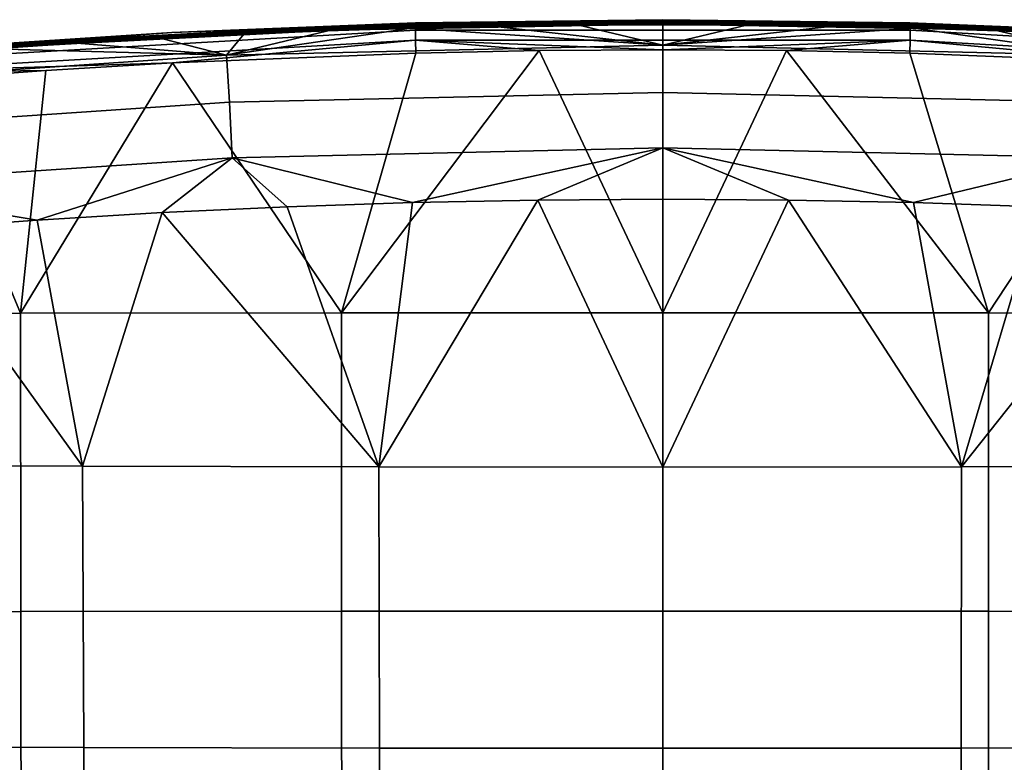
# Model space of a CAD drawing. Header units: millimetres. Extents: x 1047 to 1715, y 555 to 1212.
# Tile 624 of 656: x 1304 to 1422, y 1116 to 1205. Entities that reach past the tile are written whole.
import ezdxf

# ---------------------------------------------------------------- set-up
doc = ezdxf.new("R2010")
doc.units = ezdxf.units.MM
doc.header["$MEASUREMENT"] = 0
doc.layers.add('Alu stel 3', color=7, linetype='Continuous')

msp = doc.modelspace()

# ---------------------------------------------------------------- meshes
at = {"layer": 'Alu stel 3'}
mesh = msp.add_polyface(dxfattribs=at)
corners = [(1328.9, 1195.21, -0.48), (1381, 1196.39, -1.24), (1381, 1202.07, -3.78), (1328.55, 1200.87, -3.03), (1329.23, 1188.55, -0.18), (1381, 1189.72, -0.96), (1320.81, 1181.96, -0.36), (1335.86, 1182.66, -0.84), (1350.92, 1183.16, -1.18), (1350.78, 1204.1, -9.1), (1340.72, 1203.79, -8.91), (1330.66, 1203.39, -8.67), (1320.6, 1202.9, -8.37), (1310.55, 1202.32, -8.01), (1346.95, 1117.61, -7.72), (1381, 1117.59, -8.23), (1381, 1151.38, -4.75), (1346.88, 1151.4, -4.3), (1311.39, 1117.67, -6.11), (1311.23, 1151.47, -2.86), (1365.99, 1183.46, -1.38), (1350.92, 1183.16, -1.18), (1335.86, 1182.66, -0.84), (1320.81, 1181.96, -0.36), (1322, 1203.58, -14.39), (1351.29, 1204.74, -15.08), (1351.27, 1204.6, -16.6), (1381.01, 1205.13, -15.32), (1381.01, 1201.52, -19.71), (1366.16, 1201.42, -19.65), (1351.28, 1202.67, -18.99), (1351.31, 1201.12, -19.47), (1322.05, 1199.95, -18.77), (1341.42, 1203.97, -10.42), (1341.44, 1203.89, -9.68), (1381.01, 1204.58, -10.1), (1381.01, 1204.66, -10.84), (1341.41, 1204.05, -11.17), (1381.01, 1204.74, -11.59), (1341.39, 1204.12, -11.91), (1381.01, 1204.82, -12.33), (1341.37, 1204.2, -12.66), (1381.01, 1204.9, -13.08), (1341.35, 1204.28, -13.41), (1381.01, 1204.97, -13.83), (1341.33, 1204.35, -14.15), (1381.01, 1205.05, -14.57), (1351.29, 1204.74, -15.08), (1322, 1203.58, -14.39), (1320.6, 1202.9, -8.37), (1330.66, 1203.39, -8.67), (1340.72, 1203.79, -8.91), (1350.78, 1204.1, -9.1), (1360.85, 1204.32, -9.24), (1342.4, 1134.05, -26.04), (1342.39, 1169.9, -22.43), (1381, 1169.91, -22.96), (1381, 1134.07, -26.64), (1303.85, 1134, -24.22), (1303.81, 1169.85, -20.83), (1366.16, 1201.42, -19.65), (1351.31, 1201.12, -19.47), (1322.05, 1199.95, -18.77)]
mesh.append_faces([[corners[k] for k in face] for face in [(0, 1, 2, 3), (4, 5, 1, 0), (6, 7, 4, 4), (7, 8, 4, 4), (9, 10, 3, 3), (10, 11, 3, 3), (11, 12, 3, 3), (12, 13, 3, 3), (3, 2, 9, 9), (5, 4, 8, 8), (14, 15, 16, 17), (18, 14, 17, 19), (20, 21, 17, 17), (21, 22, 17, 17), (22, 23, 17, 17), (17, 16, 20, 20), (19, 17, 23, 23), (24, 25, 26, 26), (25, 27, 26, 26), (28, 29, 30, 30), (29, 31, 30, 30), (31, 32, 30, 30), (33, 34, 35, 36), (37, 33, 36, 38), (39, 37, 38, 40), (41, 39, 40, 42), (43, 41, 42, 44), (45, 43, 44, 46), (47, 48, 45, 45), (49, 50, 34, 34), (50, 51, 34, 34), (51, 52, 34, 34), (52, 53, 34, 34), (35, 34, 53, 53), (45, 46, 47, 47), (54, 55, 56, 57), (58, 59, 55, 54), (60, 55, 61, 61), (61, 55, 62, 62), (59, 62, 55, 55)]])
mesh = msp.add_polyface(dxfattribs=at)
corners = [(1350.92, 1183.16, -1.18), (1365.99, 1183.46, -1.38), (1381, 1189.72, -0.96), (1381, 1183.56, -1.45), (1381, 1183.56, -1.45), (1396.1, 1183.46, -1.38), (1381, 1189.72, -0.96), (1411.14, 1183.16, -1.18), (1380.99, 1204.5, -9.35), (1370.92, 1204.46, -9.32), (1381, 1202.07, -3.78), (1360.85, 1204.32, -9.24), (1350.78, 1204.1, -9.1), (1411.2, 1204.1, -9.11), (1401.14, 1204.32, -9.24), (1381, 1202.07, -3.78), (1391.07, 1204.46, -9.32), (1380.99, 1204.5, -9.35), (1381, 1117.59, -8.23), (1416.86, 1117.61, -7.67), (1416.93, 1151.41, -4.25), (1381, 1151.38, -4.75), (1381, 1183.56, -1.45), (1365.99, 1183.46, -1.38), (1396.1, 1183.46, -1.38), (1410.75, 1203.86, -18), (1351.26, 1203.87, -18), (1351.27, 1204.6, -16.6), (1410.74, 1204.6, -16.6), (1410.73, 1202.67, -18.99), (1351.28, 1202.67, -18.99), (1381.01, 1205.13, -15.32), (1410.72, 1204.74, -15.08), (1395.86, 1201.42, -19.65), (1381.01, 1201.52, -19.71), (1381.01, 1204.66, -10.84), (1381.01, 1204.58, -10.1), (1420.35, 1203.9, -9.68), (1420.37, 1203.98, -10.43), (1381.01, 1204.74, -11.59), (1420.39, 1204.05, -11.17), (1381.01, 1204.82, -12.33), (1420.4, 1204.13, -11.92), (1381.01, 1204.9, -13.08), (1420.42, 1204.21, -12.67), (1381.01, 1204.97, -13.83), (1420.44, 1204.29, -13.41), (1381.01, 1205.05, -14.57), (1420.46, 1204.36, -14.16), (1410.72, 1204.74, -15.08), (1381.01, 1205.13, -15.32), (1351.29, 1204.74, -15.08), (1360.85, 1204.32, -9.24), (1370.92, 1204.46, -9.32), (1380.99, 1204.5, -9.35), (1391.07, 1204.46, -9.32), (1401.14, 1204.32, -9.24), (1381, 1134.07, -26.64), (1381, 1169.91, -22.96), (1420.16, 1169.9, -22.41), (1420.15, 1134.05, -26.02), (1410.7, 1201.12, -19.47), (1395.86, 1201.42, -19.65), (1381.01, 1201.52, -19.71), (1366.16, 1201.42, -19.65), (1342.39, 1169.9, -22.43)]
mesh.append_faces([[corners[k] for k in face] for face in [(0, 1, 2, 2), (1, 3, 2, 2), (4, 5, 6, 6), (5, 7, 6, 6), (8, 9, 10, 10), (9, 11, 10, 10), (11, 12, 10, 10), (13, 14, 15, 15), (14, 16, 15, 15), (16, 17, 15, 15), (18, 19, 20, 21), (22, 23, 21, 21), (24, 22, 21, 21), (21, 20, 24, 24), (25, 26, 27, 28), (29, 30, 26, 25), (31, 32, 28, 28), (33, 34, 29, 29), (28, 27, 31, 31), (30, 29, 34, 34), (35, 36, 37, 38), (39, 35, 38, 40), (41, 39, 40, 42), (43, 41, 42, 44), (45, 43, 44, 46), (47, 45, 46, 48), (49, 50, 47, 47), (50, 51, 47, 47), (52, 53, 36, 36), (53, 54, 36, 36), (54, 55, 36, 36), (55, 56, 36, 36), (37, 36, 56, 56), (47, 48, 49, 49), (57, 58, 59, 60), (61, 59, 62, 62), (62, 58, 63, 63), (63, 58, 64, 64), (58, 62, 59, 59), (65, 64, 58, 58)]])
mesh = msp.add_polyface(dxfattribs=at)
corners = [(1279.64, 1191.91, 1.7), (1328.9, 1195.21, -0.48), (1328.55, 1200.87, -3.03), (1278.96, 1197.52, -0.89), (1280.27, 1185.27, 2.03), (1329.23, 1188.55, -0.18), (1275.77, 1178.67, 1.92), (1290.76, 1179.97, 1.01), (1305.78, 1181.06, 0.25), (1320.81, 1181.96, -0.36), (1310.55, 1202.32, -8.01), (1300.51, 1201.65, -7.59), (1290.48, 1200.89, -7.12), (1280.47, 1200.05, -6.59), (1274.84, 1117.77, -3.3), (1311.39, 1117.67, -6.11), (1311.23, 1151.47, -2.86), (1274.57, 1151.58, -0.34), (1320.81, 1181.96, -0.36), (1305.78, 1181.06, 0.25), (1290.76, 1179.97, 1.01), (1351.26, 1203.87, -18), (1282.45, 1199.9, -15.59), (1282.46, 1200.65, -14.2), (1351.27, 1204.6, -16.6), (1351.28, 1202.67, -18.99), (1282.49, 1198.7, -16.58), (1292.04, 1201.61, -13.18), (1322, 1203.58, -14.39), (1322.05, 1199.95, -18.77), (1306.86, 1199.04, -18.21), (1292.11, 1197.96, -17.54), (1301.97, 1201.9, -9.15), (1302, 1201.83, -8.41), (1341.44, 1203.89, -9.68), (1341.42, 1203.97, -10.42), (1261.17, 1198.3, -6.88), (1261.23, 1198.24, -6.14), (1301.93, 1201.97, -9.9), (1341.41, 1204.05, -11.17), (1301.89, 1202.05, -10.64), (1341.39, 1204.12, -11.91), (1301.85, 1202.12, -11.39), (1341.37, 1204.2, -12.66), (1301.82, 1202.19, -12.13), (1341.35, 1204.28, -13.41), (1301.78, 1202.26, -12.88), (1341.33, 1204.35, -14.15), (1322, 1203.58, -14.39), (1292.04, 1201.61, -13.18), (1280.47, 1200.05, -6.59), (1290.48, 1200.89, -7.12), (1300.51, 1201.65, -7.59), (1310.55, 1202.32, -8.01), (1320.6, 1202.9, -8.37), (1260.89, 1198.62, -10.61), (1263.34, 1133.9, -21), (1263.26, 1169.76, -17.99), (1303.81, 1169.85, -20.83), (1303.85, 1134, -24.22), (1322.05, 1199.95, -18.77), (1306.86, 1199.04, -18.21), (1292.11, 1197.96, -17.54)]
mesh.append_faces([[corners[k] for k in face] for face in [(0, 1, 2, 3), (4, 5, 1, 0), (6, 7, 4, 4), (7, 8, 4, 4), (8, 9, 5, 5), (10, 11, 2, 2), (11, 12, 3, 3), (12, 13, 3, 3), (3, 2, 11, 11), (5, 4, 8, 8), (14, 15, 16, 17), (18, 19, 16, 16), (19, 20, 16, 16), (17, 16, 20, 20), (21, 22, 23, 24), (25, 26, 22, 21), (27, 28, 23, 23), (29, 30, 26, 26), (30, 31, 26, 26), (24, 23, 28, 28), (26, 25, 29, 29), (32, 33, 34, 35), (36, 37, 33, 32), (38, 32, 35, 39), (40, 38, 39, 41), (42, 40, 41, 43), (44, 42, 43, 45), (46, 44, 45, 47), (48, 49, 46, 46), (50, 51, 33, 33), (51, 52, 33, 33), (52, 53, 33, 33), (53, 54, 33, 33), (34, 33, 54, 54), (46, 47, 48, 48), (55, 46, 49, 49), (56, 57, 58, 59), (60, 58, 61, 61), (61, 58, 62, 62), (57, 62, 58, 58)]])
mesh = msp.add_polyface(dxfattribs=at)
corners = [(1381, 1196.39, -1.24), (1433.83, 1195.18, -0.46), (1434.18, 1200.84, -3.01), (1381, 1202.07, -3.78), (1381, 1189.72, -0.96), (1433.5, 1188.52, -0.16), (1411.14, 1183.16, -1.18), (1426.17, 1182.66, -0.84), (1441.19, 1181.96, -0.36), (1456.2, 1181.07, 0.25), (1461.48, 1201.65, -7.59), (1451.44, 1202.32, -8.01), (1441.39, 1202.9, -8.37), (1431.33, 1203.39, -8.67), (1421.27, 1203.79, -8.91), (1411.2, 1204.1, -9.11), (1416.86, 1117.61, -7.67), (1452.67, 1117.67, -5.98), (1452.83, 1151.47, -2.75), (1416.93, 1151.41, -4.25), (1441.19, 1181.96, -0.36), (1426.17, 1182.66, -0.84), (1411.14, 1183.16, -1.18), (1396.1, 1183.46, -1.38), (1479.02, 1199.95, -15.62), (1410.75, 1203.86, -18), (1410.74, 1204.6, -16.6), (1479, 1200.7, -14.23), (1478.97, 1198.74, -16.61), (1410.73, 1202.67, -18.99), (1410.72, 1204.74, -15.08), (1440.4, 1203.56, -14.37), (1439.95, 1199.95, -18.77), (1410.7, 1201.12, -19.47), (1395.86, 1201.42, -19.65), (1420.37, 1203.98, -10.43), (1420.35, 1203.9, -9.68), (1460.54, 1201.79, -8.38), (1460.58, 1201.86, -9.13), (1420.39, 1204.05, -11.17), (1460.61, 1201.94, -9.87), (1420.4, 1204.13, -11.92), (1460.65, 1202.01, -10.62), (1420.42, 1204.21, -12.67), (1460.69, 1202.08, -11.37), (1420.44, 1204.29, -13.41), (1460.73, 1202.15, -12.11), (1420.46, 1204.36, -14.16), (1460.76, 1202.22, -12.86), (1440.4, 1203.56, -14.37), (1410.72, 1204.74, -15.08), (1401.14, 1204.32, -9.24), (1411.2, 1204.1, -9.11), (1421.27, 1203.79, -8.91), (1431.33, 1203.39, -8.67), (1441.39, 1202.9, -8.37), (1420.15, 1134.05, -26.02), (1420.16, 1169.9, -22.41), (1459.28, 1169.85, -20.77), (1459.24, 1133.99, -24.15), (1455.13, 1199.04, -18.21), (1439.95, 1199.95, -18.77), (1410.7, 1201.12, -19.47)]
mesh.append_faces([[corners[k] for k in face] for face in [(0, 1, 2, 3), (4, 5, 1, 0), (6, 7, 5, 5), (7, 8, 5, 5), (8, 9, 5, 5), (10, 11, 2, 2), (11, 12, 2, 2), (12, 13, 2, 2), (13, 14, 2, 2), (14, 15, 2, 2), (3, 2, 15, 15), (5, 4, 6, 6), (16, 17, 18, 19), (20, 21, 19, 19), (21, 22, 19, 19), (22, 23, 19, 19), (19, 18, 20, 20), (24, 25, 26, 27), (28, 29, 25, 24), (30, 31, 26, 26), (32, 33, 29, 29), (33, 34, 29, 29), (27, 26, 31, 31), (29, 28, 32, 32), (35, 36, 37, 38), (39, 35, 38, 40), (41, 39, 40, 42), (43, 41, 42, 44), (45, 43, 44, 46), (47, 45, 46, 48), (49, 50, 47, 47), (51, 52, 36, 36), (52, 53, 36, 36), (53, 54, 36, 36), (54, 55, 36, 36), (37, 36, 55, 55), (47, 48, 49, 49), (56, 57, 58, 59), (60, 58, 61, 61), (61, 57, 62, 62), (57, 61, 58, 58)]])
mesh = msp.add_polyface(dxfattribs=at)
corners = [(1311.55, 1082.44, -9.5), (1347.02, 1082.39, -11.28), (1346.95, 1117.61, -7.72), (1311.39, 1117.67, -6.11), (1311.7, 1049.68, -12.65), (1347.09, 1049.63, -14.6), (1311.85, 1016.42, -15.85), (1347.16, 1016.37, -17.96), (1312.01, 981.91, -19.18), (1347.23, 981.87, -21.46), (1275.11, 1082.54, -6.38), (1274.84, 1117.77, -3.3), (1275.36, 1049.77, -9.25), (1275.62, 1016.5, -12.17), (1275.89, 981.99, -15.2), (1276.15, 947.42, -18.23), (1312.17, 947.35, -22.5), (1276.4, 915.54, -21.03), (1312.31, 915.48, -25.57), (1241.54, 1082.67, -2.36), (1241.14, 1117.91, 0.33), (1241.91, 1049.89, -4.86), (1242.29, 1016.61, -7.41), (1242.69, 982.09, -10.05), (1243.08, 947.51, -12.71), (1243.45, 915.62, -15.16), (1208.55, 982.22, -3.25), (1207.99, 1016.75, -1.1), (1209.11, 947.62, -5.4), (1209.63, 915.72, -7.39), (1303.88, 1098.15, -27.61), (1303.85, 1134, -24.22), (1342.4, 1134.05, -26.04), (1342.41, 1098.21, -29.65), (1303.91, 1062.29, -31.01), (1342.42, 1062.36, -33.26), (1303.94, 1026.44, -34.4), (1342.43, 1026.52, -36.87), (1303.98, 990.59, -37.8), (1342.44, 990.67, -40.48), (1304.01, 954.74, -41.19), (1342.45, 954.83, -44.09), (1304.04, 918.89, -44.59), (1342.46, 918.98, -47.7), (1263.42, 1098.04, -24.01), (1263.34, 1133.9, -21), (1263.51, 1062.18, -27.03), (1263.59, 1026.31, -30.04), (1263.68, 990.45, -33.05), (1263.76, 954.59, -36.06), (1263.84, 918.73, -39.08), (1224.25, 1097.89, -19.08), (1224.08, 1133.77, -16.59), (1224.43, 1062.01, -21.57), (1224.6, 1026.14, -24.06), (1224.78, 990.26, -26.55), (1224.95, 954.38, -29.05), (1225.13, 918.5, -31.54), (1322.22, 883.09, -49.83), (1292.98, 883, -46.6), (1235.12, 882.69, -36.3)]
mesh.append_faces([[corners[k] for k in face] for face in [(0, 1, 2, 3), (4, 5, 1, 0), (6, 7, 5, 4), (8, 9, 7, 6), (10, 0, 3, 11), (12, 4, 0, 10), (13, 6, 4, 12), (14, 8, 6, 13), (15, 16, 8, 14), (17, 18, 16, 15), (19, 10, 11, 20), (21, 12, 10, 19), (22, 13, 12, 21), (23, 14, 13, 22), (24, 15, 14, 23), (25, 17, 15, 24), (26, 23, 22, 27), (28, 24, 23, 26), (29, 25, 24, 28), (30, 31, 32, 33), (34, 30, 33, 35), (36, 34, 35, 37), (38, 36, 37, 39), (40, 38, 39, 41), (42, 40, 41, 43), (44, 45, 31, 30), (46, 44, 30, 34), (47, 46, 34, 36), (48, 47, 36, 38), (49, 48, 38, 40), (50, 49, 40, 42), (51, 52, 45, 44), (53, 51, 44, 46), (54, 53, 46, 47), (55, 54, 47, 48), (56, 55, 48, 49), (57, 56, 49, 50), (43, 58, 42, 42), (42, 59, 50, 50), (50, 60, 57, 57)]])
mesh = msp.add_polyface(dxfattribs=at)
corners = [(1416.78, 1082.39, -11.22), (1452.5, 1082.45, -9.36), (1452.67, 1117.67, -5.98), (1416.86, 1117.61, -7.67), (1416.71, 1049.64, -14.53), (1452.35, 1049.69, -12.5), (1416.63, 1016.38, -17.89), (1452.19, 1016.42, -15.69), (1416.56, 981.87, -21.38), (1452.03, 981.92, -19), (1416.48, 947.32, -24.87), (1451.86, 947.36, -22.31), (1416.41, 915.45, -28.09), (1451.71, 915.48, -25.37), (1381, 1082.37, -11.85), (1381, 1117.59, -8.23), (1381, 1049.62, -15.21), (1381, 1016.36, -18.63), (1381, 981.86, -22.17), (1381, 947.3, -25.72), (1381, 915.44, -29), (1347.02, 1082.39, -11.28), (1346.95, 1117.61, -7.72), (1347.09, 1049.63, -14.6), (1347.16, 1016.37, -17.96), (1347.23, 981.87, -21.46), (1347.31, 947.31, -24.95), (1347.37, 915.45, -28.18), (1312.17, 947.35, -22.5), (1312.01, 981.91, -19.18), (1312.31, 915.48, -25.57), (1420.14, 1098.2, -29.63), (1420.15, 1134.05, -26.02), (1459.24, 1133.99, -24.15), (1459.21, 1098.14, -27.54), (1420.13, 1062.36, -33.24), (1459.18, 1062.29, -30.92), (1420.12, 1026.51, -36.84), (1459.14, 1026.44, -34.31), (1420.11, 990.67, -40.45), (1459.11, 990.59, -37.7), (1420.1, 954.82, -44.06), (1459.08, 954.74, -41.08), (1420.09, 918.98, -47.67), (1459.04, 918.88, -44.47), (1381, 1098.23, -30.32), (1381, 1134.07, -26.64), (1381, 1062.38, -34.01), (1381, 1026.54, -37.69), (1381, 990.7, -41.37), (1381, 954.85, -45.06), (1381, 919.01, -48.74), (1342.41, 1098.21, -29.65), (1342.4, 1134.05, -26.04), (1342.42, 1062.36, -33.26), (1342.43, 1026.52, -36.87), (1342.44, 990.67, -40.48), (1342.45, 954.83, -44.09), (1342.46, 918.98, -47.7), (1439.78, 883.09, -49.83), (1410.42, 883.15, -51.77), (1351.58, 883.15, -51.77)]
mesh.append_faces([[corners[k] for k in face] for face in [(0, 1, 2, 3), (4, 5, 1, 0), (6, 7, 5, 4), (8, 9, 7, 6), (10, 11, 9, 8), (12, 13, 11, 10), (14, 0, 3, 15), (16, 4, 0, 14), (17, 6, 4, 16), (18, 8, 6, 17), (19, 10, 8, 18), (20, 12, 10, 19), (21, 14, 15, 22), (23, 16, 14, 21), (24, 17, 16, 23), (25, 18, 17, 24), (26, 19, 18, 25), (27, 20, 19, 26), (28, 26, 25, 29), (30, 27, 26, 28), (31, 32, 33, 34), (35, 31, 34, 36), (37, 35, 36, 38), (39, 37, 38, 40), (41, 39, 40, 42), (43, 41, 42, 44), (45, 46, 32, 31), (47, 45, 31, 35), (48, 47, 35, 37), (49, 48, 37, 39), (50, 49, 39, 41), (51, 50, 41, 43), (52, 53, 46, 45), (54, 52, 45, 47), (55, 54, 47, 48), (56, 55, 48, 49), (57, 56, 49, 50), (58, 57, 50, 51), (44, 59, 43, 43), (43, 60, 51, 51), (51, 61, 58, 58)]])

doc.saveas('drawing.dxf')
